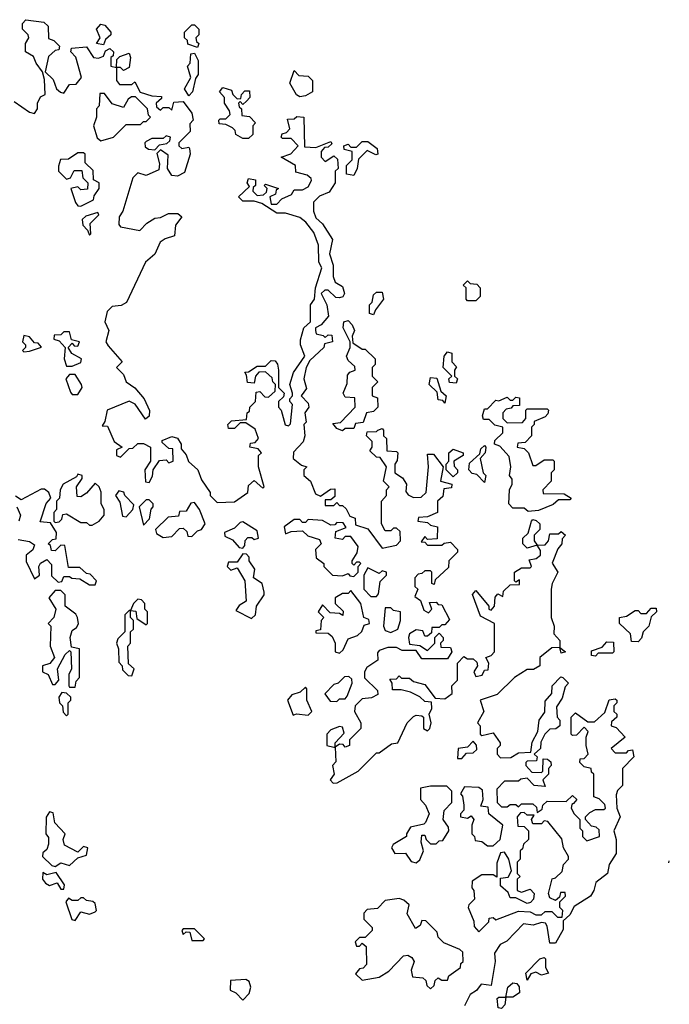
# Model space of a CAD drawing. Extents: x 1861455 to 2058065, y 200073 to 437907.
# Tile 454 of 574: x 2055780 to 2058065, y 339305 to 342768. Entities that reach past the tile are written whole.
import ezdxf

# ---------------------------------------------------------------- set-up
doc = ezdxf.new("R2010")
doc.units = 0

msp = doc.modelspace()

# ---------------------------------------------------------------- linework, layer by layer
at = {"layer": '0CON05XD'}
for points in [[(2055760.7, 342480.7), (2055815, 342442.5), (2055831.7, 342438.3), (2055842.5, 342455), (2055842.5, 342475), (2055853, 342497), (2055870, 342505), (2055867.5, 342557.5), (2055860, 342585), (2055837.5, 342615), (2055828.3, 342638.3), (2055800, 342655), (2055800, 342685), (2055812.5, 342705), (2055810, 342715), (2055790, 342735), (2055790, 342755), (2055801.7, 342768.3), (2055865, 342760), (2055880, 342745), (2055881.7, 342701.7), (2055900, 342695), (2055920, 342675), (2055917.5, 342662.5), (2055905, 342660), (2055881.7, 342638.3), (2055870, 342585), (2055898.3, 342558.3), (2055910, 342525), (2055923, 342513), (2055935, 342510), (2055955, 342540), (2055978.3, 342541.7), (2055997.5, 342565), (2055977, 342637), (2055960, 342655), (2055961.7, 342668.3), (2056015, 342672.5), (2056040, 342635), (2056057, 342633), (2056075, 342640), (2056081.7, 342658.3), (2056097, 342667), (2056110, 342655), (2056108.3, 342641.7), (2056100, 342635), (2056100, 342605), (2056120, 342600), (2056121.7, 342628.3), (2056131.7, 342638.3), (2056165, 342650), (2056170, 342635), (2056165, 342600), (2056145, 342590), (2056135, 342600), (2056120, 342600), (2056120, 342555), (2056130.7, 342540.7), (2056175, 342540), (2056185, 342550), (2056203.3, 342513.3), (2056245, 342500), (2056278.3, 342498.3), (2056278.3, 342491.7), (2056260, 342475), (2056261.7, 342461.7), (2056275, 342450), (2056285, 342460), (2056305, 342460), (2056315, 342450), (2056321.7, 342478.3), (2056355, 342480), (2056385, 342440), (2056390, 342415), (2056378.3, 342401.7), (2056380, 342375), (2056340, 342335), (2056340, 342325), (2056350, 342315), (2056375, 342320), (2056377.5, 342315), (2056380, 342295), (2056359.3, 342230.7), (2056335, 342217.5), (2056315, 342220), (2056300, 342245), (2056301.7, 342291.7), (2056275, 342310), (2056262.5, 342297.5), (2056271.7, 342261.7), (2056270, 342240), (2056225, 342220), (2056195, 342230), (2056178.3, 342211.7), (2056143.3, 342095), (2056130, 342075), (2056128.3, 342048.3), (2056135, 342040), (2056203, 342027), (2056227, 342053), (2056255, 342070), (2056275, 342072.5), (2056303.6, 342086.4), (2056336.4, 342086.4), (2056350, 342075), (2056328, 342045), (2056325, 342007.5), (2056292, 341998), (2056274, 341986), (2056255, 341943.3), (2056222.5, 341915), (2056156.1, 341773.9), (2056136.4, 341763.6), (2056105, 341760), (2056088, 341742), (2056080, 341705), (2056093.3, 341675), (2056083.3, 341635), (2056091.7, 341621.7), (2056140, 341565), (2056120, 341545), (2056145, 341520), (2056154, 341494), (2056185, 341473.8), (2056218, 341435), (2056236.1, 341393.9), (2056235.8, 341374.2), (2056223, 341363), (2056185.9, 341415.9), (2056165, 341426.2), (2056087.5, 341395), (2056080, 341355), (2056070, 341340), (2056088.3, 341338.3), (2056112.5, 341285), (2056140, 341265), (2056120, 341255), (2056120, 341235), (2056135, 341230), (2056165, 341260), (2056178.3, 341261.7), (2056195, 341277.5), (2056215, 341277.5), (2056240, 341265), (2056240, 341215), (2056220, 341185), (2056223, 341143), (2056235, 341140), (2056247, 341163), (2056250, 341185), (2056271.7, 341218.3), (2056295, 341220), (2056305, 341210), (2056320, 341215), (2056318.3, 341258.3), (2056305, 341260), (2056281.7, 341281.7), (2056281.7, 341288.3), (2056315, 341302.5), (2056335, 341296.7), (2056347.5, 341275), (2056348.3, 341258.3), (2056365, 341237.5), (2056373.8, 341213.8), (2056406.2, 341185), (2056419.3, 341149.3), (2056450, 341105), (2056450, 341095), (2056475, 341070), (2056535, 341072.5), (2056582.5, 341105), (2056585, 341130), (2056605, 341147.5), (2056635, 341120), (2056640, 341125), (2056620, 341195), (2056620, 341235), (2056630, 341245), (2056618.3, 341258.3), (2056590, 341265), (2056591.7, 341278.3), (2056608.3, 341281.7), (2056620, 341295), (2056608.3, 341328.3), (2056575, 341350), (2056555, 341350), (2056535, 341330), (2056515, 341330), (2056512.5, 341345), (2056525, 341357.5), (2056578.3, 341361.7), (2056580, 341385), (2056588.3, 341391.7), (2056590, 341405), (2056610, 341425), (2056611.7, 341458.3), (2056625, 341460), (2056641.7, 341441.7), (2056655, 341440), (2056678.3, 341461.7), (2056680, 341485), (2056670, 341495), (2056668.3, 341508.3), (2056645, 341530), (2056621.7, 341528.3), (2056610, 341515), (2056605, 341490), (2056581.7, 341491.7), (2056578.3, 341518.3), (2056571.7, 341528.3), (2056585, 341530), (2056615, 341550), (2056645, 341550), (2056665, 341570), (2056678.3, 341568.3), (2056687, 341557), (2056690, 341535), (2056690, 341475), (2056710, 341455), (2056708.3, 341441.7), (2056690, 341425), (2056690, 341405), (2056700, 341395), (2056713.3, 341343.3), (2056725, 341340), (2056733, 341347), (2056740, 341415), (2056730, 341425), (2056730, 341435), (2056740, 341445), (2056740, 341455), (2056730, 341485), (2056743, 341527), (2056782.5, 341585), (2056767.5, 341625), (2056768.3, 341641.7), (2056780, 341685), (2056802.5, 341705), (2056802.5, 341765), (2056817.5, 341785), (2056820, 341825), (2056842.5, 341895), (2056832.5, 341915), (2056831.2, 341975), (2056815, 342020), (2056786.4, 342056.4), (2056765, 342072.5), (2056715, 342087.5), (2056685, 342087.5), (2056631.7, 342121.7), (2056605, 342130), (2056565, 342130), (2056550, 342145), (2056588.3, 342181.7), (2056580, 342195), (2056585, 342210), (2056610, 342205), (2056610, 342185), (2056601.7, 342178.3), (2056600, 342165), (2056615, 342150), (2056637.5, 342152.5), (2056648.3, 342161.7), (2056650, 342175), (2056640, 342185), (2056645, 342190), (2056690, 342175), (2056681.7, 342168.3), (2056680, 342155), (2056660, 342145), (2056665, 342120), (2056685, 342120), (2056701.7, 342138.3), (2056736.4, 342153.6), (2056745, 342170), (2056775, 342170), (2056795, 342180), (2056807, 342203), (2056805, 342210), (2056791.7, 342221.7), (2056751.7, 342231.7), (2056750, 342255), (2056700, 342285), (2056733.6, 342296.4), (2056760, 342325), (2056735, 342350), (2056705, 342350), (2056700, 342355), (2056703.6, 342366.4), (2056718.3, 342371.7), (2056730, 342385), (2056721.7, 342418.3), (2056745, 342420), (2056755, 342427.5), (2056780, 342425), (2056781.7, 342321.7), (2056821.7, 342318.3), (2056875, 342340), (2056878.3, 342331.7), (2056865, 342320)], [(2056075, 342680), (2056050, 342685), (2056062.5, 342705), (2056050, 342735), (2056065, 342752.5), (2056079.3, 342749.3), (2056100, 342725), (2056100, 342715), (2056081.7, 342698.3), (2056075, 342680)], [(2056405, 342670), (2056371.7, 342681.7), (2056370, 342695), (2056360, 342705), (2056360, 342725), (2056385, 342750), (2056395, 342750), (2056410, 342735), (2056410, 342715), (2056400, 342705), (2056401.7, 342691.7), (2056410, 342685), (2056405, 342670)], [(2056375, 342500), (2056360, 342525), (2056382.5, 342565), (2056370, 342605), (2056380, 342615), (2056381.7, 342648.3), (2056395, 342650), (2056407.5, 342625), (2056407.5, 342575), (2056398.3, 342561.7), (2056387.5, 342515), (2056375, 342500)], [(2056765, 342497.5), (2056753.6, 342503.6), (2056730, 342545), (2056745, 342590), (2056761.7, 342571.7), (2056795, 342570), (2056810, 342555), (2056810, 342515), (2056785, 342500), (2056765, 342497.5)], [(2056585, 342350), (2056565, 342350), (2056540, 342365), (2056538.3, 342378.3), (2056528.3, 342388.3), (2056505, 342400), (2056481.7, 342401.7), (2056480, 342415), (2056485, 342420), (2056505, 342420), (2056520, 342435), (2056518.3, 342448.3), (2056500, 342475), (2056500, 342495), (2056482.5, 342515), (2056495, 342530), (2056525, 342520), (2056530, 342505), (2056545, 342490), (2056558.3, 342491.7), (2056560, 342505), (2056571.7, 342518.3), (2056588.3, 342518.3), (2056590, 342495), (2056578.3, 342481.7), (2056565, 342470), (2056555, 342480), (2056550, 342475), (2056551.7, 342461.7), (2056560, 342455), (2056561.7, 342431.7), (2056588.3, 342428.3), (2056610, 342405), (2056600, 342395), (2056600, 342365), (2056585, 342350)], [(2056065, 342342.5), (2056110, 342355), (2056155, 342400), (2056205, 342400), (2056215, 342410), (2056225, 342410), (2056240, 342425), (2056232.5, 342432.5), (2056230, 342455), (2056187, 342497), (2056173, 342497), (2056161.7, 342488.3), (2056145, 342460), (2056105, 342472.5), (2056078.3, 342508.3), (2056061.7, 342508.3), (2056060, 342465), (2056050, 342455), (2056050, 342425), (2056040, 342395), (2056053, 342353), (2056065, 342342.5)], [(2056255, 342310), (2056271.7, 342328.3), (2056297, 342333), (2056308.3, 342341.7), (2056310, 342355), (2056295, 342360), (2056285, 342350), (2056245, 342350), (2056225, 342340), (2056220, 342335), (2056221.7, 342321.7), (2056233, 342313), (2056255, 342310)], [(2056865, 342320), (2056851.7, 342318.3), (2056840, 342305), (2056840, 342285), (2056855, 342270), (2056885, 342290), (2056898.3, 342278.3), (2056900, 342245), (2056890, 342235), (2056890, 342195), (2056868.3, 342161.7), (2056835, 342147.5), (2056813.8, 342126.2), (2056813.3, 342095), (2056821.2, 342071.2), (2056845, 342050), (2056880, 341995), (2056870, 341945), (2056882.5, 341905), (2056882.5, 341865), (2056890, 341845), (2056915, 341830), (2056922.5, 341805), (2056916.4, 341793.6), (2056905, 341790), (2056891.7, 341791.7), (2056865, 341817.5), (2056853, 341817), (2056840, 341805), (2056860, 341765), (2056866.7, 341725), (2056840, 341695), (2056820, 341685), (2056820, 341675), (2056823.3, 341663.3), (2056847.5, 341657.5), (2056855, 341650), (2056865, 341660), (2056878.3, 341658.3), (2056880, 341635), (2056851.7, 341628.3), (2056850, 341615), (2056800.7, 341569.3), (2056787.5, 341545), (2056780, 341505), (2056789.3, 341470.7), (2056770, 341445), (2056795, 341420), (2056797.5, 341405), (2056782.5, 341385), (2056787.5, 341352.5), (2056780, 341345), (2056782.5, 341305), (2056777, 341283), (2056743, 341247), (2056742.5, 341225), (2056771.7, 341201.7), (2056790, 341195), (2056780, 341185), (2056780, 341165), (2056802.5, 341145), (2056820, 341100), (2056837.5, 341092.5), (2056873, 341117), (2056888.3, 341118.3), (2056888.3, 341091.7), (2056875, 341080), (2056855, 341080), (2056855, 341060), (2056885, 341060), (2056895, 341070), (2056905, 341060), (2056915, 341060), (2056928.3, 341048.3), (2056941.7, 341021.7), (2056960, 341015), (2056961.7, 340991.7), (2057005, 340977.5), (2057055, 340910), (2057105, 340920), (2057120, 340935), (2057118.3, 340968.3), (2057105, 340980), (2057095, 340980), (2057085, 340970), (2057065, 340970), (2057052.5, 340995), (2057052.5, 341075), (2057070, 341095), (2057070, 341115), (2057080, 341125), (2057060, 341145), (2057070, 341195), (2057048.3, 341228.3), (2057035, 341230), (2057011.7, 341251.7), (2057020, 341265), (2057020, 341285), (2057000, 341305), (2057001.7, 341318.3), (2057035, 341320), (2057040, 341325), (2057055, 341330), (2057060, 341325), (2057060, 341305), (2057070, 341295), (2057071.7, 341251.7), (2057105, 341250), (2057110, 341245), (2057108.3, 341218.3), (2057100, 341205), (2057100, 341175), (2057126.4, 341156.4), (2057140, 341135), (2057138.3, 341108.3), (2057147, 341097), (2057165, 341087.5), (2057191.7, 341088.3), (2057210, 341105), (2057217.5, 341195), (2057215, 341240), (2057235, 341240), (2057270, 341195), (2057260, 341145), (2057300, 341135), (2057298.3, 341121.7), (2057271.7, 341118.3), (2057268.3, 341091.7), (2057250, 341075), (2057250, 341035), (2057215, 341020), (2057183, 341017), (2057180, 341005), (2057215, 341000), (2057225, 340990), (2057250, 340985), (2057248.3, 340941.7), (2057215, 340940), (2057205, 340950), (2057191.7, 340931.7), (2057205, 340930), (2057215, 340920), (2057265, 340920), (2057272.5, 340927.5), (2057295, 340930), (2057320, 340905), (2057320, 340895), (2057290, 340865), (2057288.3, 340841.7), (2057241.7, 340798.3), (2057238.3, 340781.7), (2057230, 340785), (2057230, 340825), (2057225, 340830), (2057205, 340830), (2057195, 340820), (2057181.7, 340818.3), (2057170, 340805), (2057170, 340775), (2057180, 340765), (2057170, 340740), (2057190, 340725), (2057201.7, 340691.7), (2057218.3, 340681.7), (2057230, 340695), (2057221.7, 340718.3), (2057245, 340720), (2057251.7, 340711.7), (2057265, 340710), (2057291.7, 340658.3), (2057275, 340640), (2057265, 340640), (2057255, 340630), (2057230, 340630), (2057228.3, 340611.7), (2057215, 340600), (2057205, 340600), (2057198.3, 340618.3), (2057175, 340622.5), (2057151.7, 340608.3), (2057147.5, 340595), (2057151.7, 340571.7), (2057187, 340567), (2057215, 340550), (2057240, 340575), (2057240, 340595), (2057255, 340610), (2057270, 340595), (2057270, 340585), (2057260, 340575), (2057261.7, 340561.7), (2057295, 340560), (2057300, 340545), (2057285, 340520), (2057195, 340520), (2057175, 340550), (2057125, 340550), (2057105, 340560), (2057075, 340560), (2057045, 340550), (2057038.3, 340541.7), (2057040, 340515), (2057000.7, 340489.3), (2056992.5, 340475), (2056993, 340453), (2057038.3, 340408.3), (2057040, 340395), (2057017, 340383), (2056985, 340380), (2056960, 340355), (2056957.5, 340335), (2056980, 340295), (2056980, 340275), (2056940, 340235), (2056940, 340215), (2056925, 340210), (2056918.3, 340218.3), (2056905, 340220), (2056890, 340210), (2056891.7, 340158.3), (2056880, 340145), (2056886.7, 340115), (2056872.5, 340095), (2056883, 340083), (2056896.4, 340083.6), (2056970, 340125), (2057035, 340190), (2057045, 340190), (2057088.3, 340221.7), (2057110, 340225), (2057142.5, 340295), (2057165, 340317.5), (2057175, 340322.5), (2057195, 340320), (2057200, 340315), (2057200, 340275), (2057215, 340267.5), (2057222.5, 340275), (2057227.5, 340295), (2057220, 340325), (2057230, 340345), (2057228.3, 340368.3), (2057205, 340370), (2057187, 340387), (2057155, 340402.5), (2057121.7, 340411.7), (2057091.7, 340411.7), (2057090, 340435), (2057081.7, 340448.3), (2057105, 340450), (2057115, 340460), (2057122.5, 340452.5), (2057151.7, 340451.7), (2057165, 340440), (2057205, 340430), (2057241.7, 340381.7), (2057275, 340380), (2057301.7, 340398.3), (2057300, 340425), (2057320, 340445), (2057320, 340505), (2057341.7, 340528.3), (2057355, 340520), (2057375, 340520), (2057388.3, 340508.3), (2057390, 340495), (2057377.5, 340475), (2057385, 340457.5), (2057407, 340463), (2057415, 340480), (2057428.3, 340481.7), (2057430, 340505), (2057420, 340525), (2057438.3, 340531.7), (2057450, 340545), (2057450, 340645), (2057400.7, 340670.7), (2057373, 340747), (2057385, 340760), (2057430, 340705), (2057430, 340695), (2057438.3, 340691.7), (2057450, 340705), (2057453, 340737), (2057461.7, 340748.3), (2057480, 340740), (2057481.7, 340758.3), (2057505, 340780), (2057538.3, 340781.7), (2057538.3, 340798.3), (2057525, 340790), (2057520, 340795), (2057520, 340825), (2057545, 340840), (2057575, 340840), (2057580, 340845), (2057571.7, 340868.3), (2057597, 340873), (2057612.5, 340885), (2057611.7, 340901.7), (2057600, 340920), (2057565, 340910), (2057550, 340925), (2057550, 340945), (2057568.3, 340961.7), (2057580, 341005), (2057585, 341010), (2057597, 341007), (2057610, 340995), (2057610, 340975), (2057590, 340955), (2057590, 340935), (2057600, 340920), (2057628.3, 340921.7), (2057640, 340935), (2057645, 340960), (2057675, 340960), (2057685, 340967.5), (2057700, 340955), (2057688.3, 340941.7), (2057687.5, 340925), (2057673, 340907), (2057653, 340857), (2057672.5, 340825), (2057652.5, 340785), (2057650, 340765), (2057650, 340665), (2057660, 340635), (2057658.3, 340608.3), (2057680, 340585), (2057680, 340560), (2057700, 340545), (2057685, 340540), (2057680, 340560), (2057651.7, 340558.3), (2057610, 340525), (2057610, 340495), (2057587, 340483), (2057565, 340482.5), (2057520, 340455), (2057460, 340395), (2057400, 340375), (2057412.5, 340335), (2057390, 340295), (2057400, 340285), (2057400, 340255), (2057405, 340250), (2057445, 340260), (2057470, 340225), (2057470, 340215), (2057460, 340205), (2057460, 340185), (2057471.7, 340171.7), (2057507, 340173), (2057535, 340190), (2057578.3, 340191.7), (2057583, 340227), (2057602.5, 340265), (2057607.5, 340305), (2057627, 340333), (2057628.3, 340371.7), (2057651.7, 340398.3), (2057652.5, 340425), (2057683.6, 340456.4), (2057690, 340455), (2057710, 340435), (2057698.3, 340421.7), (2057688.3, 340381.7), (2057668.3, 340351.7), (2057670, 340315), (2057680, 340305), (2057680, 340285), (2057666.4, 340273.6), (2057645, 340272.5), (2057627.5, 340255), (2057613.3, 340226.7), (2057612.5, 340205), (2057590, 340185), (2057600, 340175), (2057598.3, 340161.7), (2057565, 340160), (2057560, 340155), (2057560, 340145), (2057581.7, 340121.7), (2057615, 340120), (2057620, 340125), (2057621.7, 340168.3), (2057637, 340167), (2057648.3, 340158.3), (2057650, 340145), (2057640, 340135), (2057640, 340115), (2057620, 340095), (2057628.3, 340071.7), (2057590, 340075), (2057565, 340100), (2057542.5, 340097.5), (2057535, 340090), (2057485, 340090), (2057458.3, 340061.7), (2057460, 340015), (2057475, 340000), (2057495, 340000), (2057505, 340007.5), (2057525, 340007.5), (2057535, 340000), (2057545, 340010), (2057585, 340010), (2057598.3, 339998.3), (2057600, 339980), (2057618.3, 339991.7), (2057620, 340005), (2057635, 340020), (2057701.7, 340018.3), (2057725, 340040), (2057740, 340025), (2057728.3, 340011.7)], [(2056955, 342220), (2056930, 342225), (2056930, 342255), (2056950, 342275), (2056950, 342305), (2056921.7, 342311.7), (2056920, 342325), (2056935, 342330), (2056945, 342320), (2056965, 342320), (2056985, 342340), (2057005, 342340), (2057037.5, 342315), (2057040, 342295), (2057033, 342293), (2057001.7, 342308.3), (2056971.7, 342278.3), (2056966.7, 342245), (2056955, 342220)], [(2055995, 342112.5), (2056040, 342135), (2056041.7, 342148.3), (2056060, 342175), (2056060, 342195), (2056040, 342205), (2056038.3, 342238.3), (2056010, 342265), (2056010, 342295), (2056005, 342300), (2055985, 342300), (2055951.7, 342278.3), (2055923.3, 342276.7), (2055916.4, 342253.6), (2055916.7, 342235), (2055945, 342207.5), (2055958.3, 342211.7), (2055971.7, 342238.3), (2055998.3, 342238.3), (2056001.7, 342211.7), (2056020, 342195), (2056018.3, 342171.7), (2055995, 342170), (2055985, 342180), (2055960, 342175), (2055976.7, 342125), (2055984, 342114), (2055995, 342112.5)], [(2056025, 342010), (2056030, 342015), (2056028.3, 342051.7), (2056058.3, 342081.7), (2056055, 342090), (2056013, 342077), (2056000, 342065), (2056002.5, 342045), (2056018.3, 342028.3), (2056025, 342010)], [(2057385, 341780), (2057355, 341780), (2057350, 341785), (2057350, 341825), (2057340, 341835), (2057355, 341850), (2057365, 341840), (2057388.3, 341838.3), (2057400, 341825), (2057400, 341795), (2057385, 341780)], [(2057025, 341730), (2057010, 341735), (2057010, 341765), (2057020, 341775), (2057025, 341800), (2057035, 341810), (2057055, 341810), (2057060, 341785), (2057031.7, 341748.3), (2057025, 341730)], [(2056915, 341322.5), (2056895, 341330), (2056881.7, 341348.3), (2056908.3, 341351.7), (2056960, 341405), (2056958.3, 341438.3), (2056925, 341440), (2056917.5, 341455), (2056931.7, 341488.3), (2056932.5, 341517.5), (2056941.7, 341528.3), (2056960, 341535), (2056958.3, 341548.3), (2056935, 341570), (2056930, 341585), (2056942.5, 341615), (2056942.5, 341635), (2056917.5, 341685), (2056920, 341705), (2056935, 341710), (2056950, 341695), (2056957.5, 341675), (2056950, 341655), (2056951.7, 341631.7), (2056985, 341610), (2056995, 341610), (2057030, 341575), (2057030, 341555), (2057020, 341545), (2057020, 341515), (2057040, 341495), (2057020, 341475), (2057020, 341445), (2057038.3, 341438.3), (2057040, 341405), (2057025, 341390), (2057000, 341385), (2056988.3, 341351.7), (2056961.7, 341348.3), (2056955, 341330), (2056925, 341330), (2056915, 341322.5)], [(2055965, 341550), (2055995, 341562.5), (2055997.5, 341575), (2055963.6, 341593.6), (2055950, 341615), (2055965, 341630), (2055971.7, 341621.7), (2055985, 341620), (2055990, 341635), (2055961.7, 341641.7), (2055955, 341670), (2055935, 341670), (2055925, 341660), (2055901.7, 341658.3), (2055900, 341645), (2055918.3, 341638.3), (2055940, 341615), (2055936.7, 341575), (2055945, 341550), (2055965, 341550)], [(2055795, 341600), (2055815, 341602.5), (2055856.4, 341616.4), (2055845, 341630), (2055831.7, 341631.7), (2055815, 341652.5), (2055795, 341657.5), (2055790, 341635), (2055800, 341625), (2055800, 341615), (2055790, 341605), (2055795, 341600)], [(2057315, 341490), (2057291.7, 341491.7), (2057290, 341505), (2057300, 341515), (2057270, 341545), (2057272.5, 341585), (2057285, 341600), (2057300, 341595), (2057300, 341565), (2057317, 341547), (2057310, 341535), (2057310, 341515), (2057320, 341505), (2057315, 341490)], [(2055985, 341450), (2056000, 341475), (2055997.5, 341485), (2055975, 341520), (2055955, 341520), (2055942.5, 341505), (2055958.3, 341458.3), (2055965, 341450), (2055985, 341450)], [(2057275, 341420), (2057268.3, 341428.3), (2057251.7, 341431.7), (2057248.3, 341458.3), (2057220, 341485), (2057225, 341510), (2057247, 341507), (2057261.7, 341461.7), (2057280, 341445), (2057275, 341420)], [(2057568.3, 341038.3), (2057555, 341050), (2057515, 341050), (2057500, 341065), (2057502.5, 341115), (2057512.5, 341135), (2057511.7, 341151.7), (2057502.5, 341165), (2057507.5, 341195), (2057501.7, 341231.7), (2057468.3, 341268.3), (2057450, 341275), (2057451.7, 341288.3), (2057480, 341315), (2057480, 341335), (2057451.7, 341341.7), (2057431.7, 341361.7), (2057411.7, 341361.7), (2057407.5, 341375), (2057415, 341400), (2057425, 341400), (2057455, 341430), (2057465, 341427.5), (2057495, 341440), (2057505, 341430), (2057515, 341430), (2057525, 341440), (2057538.3, 341438.3), (2057538.3, 341411.7), (2057515, 341410), (2057508.3, 341401.7), (2057491.7, 341398.3), (2057480, 341385), (2057480, 341365), (2057495, 341350), (2057548.3, 341351.7), (2057560, 341365), (2057560, 341395), (2057565, 341400), (2057635, 341400), (2057640, 341395), (2057638.3, 341381.7), (2057628.3, 341371.7), (2057590, 341355), (2057590, 341345), (2057580, 341335), (2057580, 341305), (2057558.3, 341281.7), (2057531.7, 341278.3), (2057530, 341265), (2057555, 341260), (2057570, 341245), (2057585, 341200), (2057595, 341200), (2057625, 341220), (2057655, 341220), (2057660, 341215), (2057660, 341185), (2057650, 341175), (2057650, 341145), (2057620, 341115), (2057621.7, 341101.7), (2057695, 341100), (2057720, 341085), (2057715, 341080), (2057675, 341080), (2057657, 341063), (2057605, 341042.5), (2057568.3, 341038.3)], [(2057305, 341160), (2057280, 341185), (2057280, 341205), (2057290, 341215), (2057290, 341245), (2057305, 341257.5), (2057340, 341245), (2057340, 341235), (2057307.5, 341215), (2057308.3, 341198.3), (2057320, 341185), (2057320, 341175), (2057305, 341160)], [(2057415, 341140), (2057388.3, 341168.3), (2057371.7, 341171.7), (2057360, 341185), (2057361.7, 341208.3), (2057398.3, 341241.7), (2057401.7, 341258.3), (2057415, 341270), (2057420, 341265), (2057417.5, 341245), (2057400, 341225), (2057410, 341175), (2057420, 341165), (2057415, 341140)], [(2056035, 340990), (2056060, 341005), (2056077.5, 341025), (2056077.5, 341045), (2056066.7, 341065), (2056067, 341107), (2056060, 341125), (2056045, 341137.5), (2056015, 341102.5), (2055995, 341090), (2055981.7, 341091.7), (2055980, 341125), (2056000, 341155), (2056000, 341165), (2055985, 341170), (2055980, 341160), (2055932.5, 341135), (2055922.5, 341115), (2055920, 341085), (2055910, 341075), (2055910, 341045), (2055900, 341035), (2055900, 341005), (2055905, 341000), (2055918.3, 341001.7), (2055928.3, 341011.7), (2055931.7, 341028.3), (2055945, 341030), (2055995, 341000), (2056015, 341000), (2056025, 340990), (2056035, 340990)], [(2056045, 340780), (2056050, 340795), (2056028.3, 340818.3), (2056015, 340820), (2055991.7, 340841.7), (2055951.7, 340841.7), (2055938.3, 340918.3), (2055925, 340920), (2055905, 340900), (2055891.7, 340901.7), (2055888.3, 340918.3), (2055880, 340925), (2055895, 340940), (2055908.3, 340941.7), (2055910, 340965), (2055888.3, 340998.3), (2055852.5, 341002.5), (2055873, 341067), (2055890, 341085), (2055882.5, 341105), (2055867, 341117), (2055855, 341117.5), (2055785, 341080), (2055765, 341092.5)], [(2056155, 341020), (2056177.5, 341045), (2056181.7, 341061.7), (2056150, 341095), (2056146.4, 341106.4), (2056128.3, 341111.7), (2056117.5, 341095), (2056131.7, 341071.7), (2056141.7, 341021.7), (2056155, 341020)], [(2056215, 340990), (2056237, 341013), (2056243, 341047), (2056250, 341055), (2056250, 341065), (2056235, 341080), (2056225, 341080), (2056200, 341055), (2056215, 340990)], [(2056285, 340947.5), (2056315, 340950), (2056341.7, 340978.3), (2056355, 340980), (2056368.3, 340968.3), (2056371.7, 340951.7), (2056385, 340950), (2056405, 340970), (2056420, 340975), (2056432.5, 340995), (2056412.5, 341045), (2056395, 341070), (2056381.7, 341068.3), (2056365, 341040), (2056341.7, 341038.3), (2056338.3, 341021.7), (2056301.7, 341018.3), (2056257.5, 340975), (2056260.7, 340960.7), (2056285, 340947.5)], [(2055770, 341055), (2055782.5, 341025), (2055777.5, 341005)], [(2056565, 340910), (2056571.7, 340918.3), (2056573, 340937), (2056583, 340947), (2056597, 340947), (2056605, 340940), (2056620, 340945), (2056615, 340970), (2056565, 341002.5), (2056555, 341000), (2056535, 340980), (2056500, 340965), (2056501.7, 340951.7), (2056528.8, 340938.8), (2056551.7, 340911.7), (2056565, 340910)], [(2056955, 340810), (2056970, 340825), (2056970, 340845), (2056980, 340855), (2056975, 340860), (2056965, 340860), (2056955, 340850), (2056950, 340855), (2056950, 340865), (2056967, 340893), (2056970, 340915), (2056945, 340950), (2056925, 340950), (2056915, 340940), (2056890, 340945), (2056891.7, 340968.3), (2056928.3, 340981.7), (2056918.3, 340998.3), (2056895, 341000), (2056888.3, 340991.7), (2056875, 340990), (2056845, 341006.7), (2056795, 341010), (2056785, 341000), (2056775, 341000), (2056765, 341010), (2056745, 341010), (2056710, 340985), (2056715, 340960), (2056735, 340967.5), (2056775, 340970), (2056793, 340953), (2056835, 340940), (2056840, 340925), (2056820, 340905), (2056822.5, 340875), (2056850, 340855), (2056850, 340845), (2056880, 340815), (2056915, 340812.5), (2056935, 340820), (2056941.7, 340811.7), (2056955, 340810)], [(2055775, 340940), (2055815, 340932.5), (2055831.7, 340921.7), (2055826.4, 340903.6), (2055802.5, 340885), (2055803, 340863), (2055831.7, 340801.7), (2055850, 340815), (2055847.5, 340845), (2055853, 340857), (2055875, 340870), (2055891.7, 340851.7), (2055891.7, 340811.7), (2055915, 340790), (2055928.3, 340791.7), (2055935, 340810), (2055955, 340810), (2055963.6, 340803.6), (2055991.7, 340801.7), (2056025, 340780), (2056045, 340780)], [(2056595, 340662.5), (2056610, 340675), (2056612.5, 340705), (2056640, 340745), (2056640, 340755), (2056632.5, 340785), (2056602.5, 340805), (2056607.5, 340835), (2056587.5, 340865), (2056587.5, 340877.5), (2056578.3, 340888.3), (2056565, 340890), (2056545, 340860), (2056515, 340860), (2056510, 340845), (2056522.5, 340832.5), (2056545, 340840), (2056572.5, 340795), (2056577, 340723), (2056551.7, 340708.3), (2056540, 340690), (2056595, 340662.5)], [(2057035, 340740), (2057041.7, 340748.3), (2057048.3, 340791.7), (2057070, 340815), (2057070, 340825), (2057055, 340830), (2057045, 340820), (2057005, 340840), (2056990, 340815), (2056990, 340765), (2057015, 340740), (2057035, 340740)], [(2055975, 340420), (2055978.3, 340441.7), (2055990, 340455), (2055990, 340555), (2055961.7, 340561.7), (2055957.5, 340595), (2055965, 340620), (2055980, 340630), (2055986.7, 340643.3), (2055983.3, 340665), (2055977.7, 340677.7), (2055940, 340705), (2055940, 340745), (2055925, 340760), (2055905, 340760), (2055882.5, 340735), (2055907.5, 340695), (2055900, 340665), (2055880, 340645), (2055890, 340635), (2055887.5, 340565), (2055902.5, 340525), (2055886.2, 340503.8), (2055860, 340495), (2055860, 340475), (2055880, 340465), (2055895, 340430), (2055905, 340430), (2055917.5, 340445), (2055912.5, 340485), (2055940, 340535), (2055955, 340550), (2055960, 340545), (2055962.5, 340485), (2055952.5, 340465), (2055952.5, 340425), (2055955, 340420), (2055975, 340420)], [(2056905, 340540), (2056918.3, 340551.7), (2056935, 340590), (2056968.3, 340601.7), (2056983.6, 340616.4), (2056991.7, 340638.3), (2057010, 340645), (2057008.3, 340658.3), (2056990, 340665), (2056980, 340715), (2056945, 340760), (2056935, 340750), (2056915, 340750), (2056890, 340735), (2056890, 340715), (2056918.3, 340688.3), (2056917, 340673), (2056905, 340680), (2056871.7, 340681.7), (2056845, 340710), (2056830, 340685), (2056850, 340665), (2056840, 340655), (2056838.3, 340621.7), (2056821.7, 340618.3), (2056821.7, 340611.7), (2056865, 340610), (2056879.3, 340599.3), (2056890, 340575), (2056890, 340545), (2056905, 340540)], [(2056225, 340640), (2056230, 340645), (2056230, 340685), (2056220, 340695), (2056220, 340715), (2056208.3, 340728.3), (2056195, 340730), (2056180, 340715), (2056170, 340690), (2056188.3, 340688.3), (2056191.7, 340661.7), (2056225, 340640)], [(2056175, 340460), (2056182.5, 340485), (2056162.5, 340502.5), (2056160, 340565), (2056170, 340575), (2056170, 340615), (2056180, 340625), (2056180, 340655), (2056170, 340665), (2056170, 340690), (2056165, 340690), (2056150, 340675), (2056150, 340615), (2056125, 340590), (2056120, 340575), (2056127.5, 340555), (2056128.3, 340508.3), (2056140, 340495), (2056141.7, 340481.7), (2056161.7, 340461.7), (2056175, 340460)], [(2057085, 340612.5), (2057110, 340625), (2057120, 340655), (2057120, 340685), (2057095, 340690), (2057085, 340700), (2057065, 340700), (2057060, 340635), (2057065, 340620), (2057085, 340612.5)], [(2057955, 340580), (2057931.7, 340581.7), (2057928.3, 340608.3), (2057890, 340645), (2057890, 340665), (2057915, 340670), (2057945, 340690), (2057955, 340690), (2057965, 340680), (2057985, 340680), (2058001.7, 340698.3), (2058018.3, 340698.3), (2058020, 340685), (2058001.7, 340668.3), (2057992.5, 340635), (2057972.5, 340615), (2057967, 340593), (2057955, 340580)], [(2057805, 340530), (2057791.7, 340531.7), (2057791.7, 340548.3), (2057828.3, 340561.7), (2057845, 340580), (2057868.3, 340578.3), (2057870, 340545), (2057865, 340540), (2057815, 340540), (2057805, 340530)], [(2056895, 340370), (2056905, 340380), (2056925, 340380), (2056931.7, 340388.3), (2056950, 340435), (2056948.3, 340448.3), (2056937.5, 340457.5), (2056923, 340457), (2056900, 340435), (2056885, 340430), (2056853, 340397), (2056871.7, 340371.7), (2056895, 340370)], [(2056795, 340322.5), (2056807.5, 340335), (2056790, 340375), (2056790, 340415), (2056785, 340420), (2056767, 340403), (2056737, 340393), (2056722.5, 340375), (2056742.5, 340322.5), (2056753.3, 340326.7), (2056795, 340322.5)], [(2055945, 340320), (2055950, 340325), (2055950, 340365), (2055960, 340375), (2055960, 340385), (2055945, 340400), (2055928.3, 340401.7), (2055917.5, 340385), (2055920, 340365), (2055930, 340355), (2055933, 340333), (2055945, 340320)], [(2057728.3, 340011.7), (2057721.7, 340008.3), (2057720, 339995), (2057730, 339975), (2057750, 339955), (2057750, 339925), (2057760, 339915), (2057760, 339895), (2057775, 339880), (2057820, 339895), (2057818.3, 339918.3), (2057808.3, 339928.3), (2057791.7, 339931.7), (2057770, 339955), (2057770, 339965), (2057785, 339980), (2057805, 339990), (2057835, 339990), (2057840, 339995), (2057838.3, 340008.3), (2057818.3, 340028.3), (2057800, 340035), (2057800, 340115), (2057791.7, 340121.7), (2057790, 340135), (2057765, 340140), (2057750, 340155), (2057751.7, 340168.3), (2057765, 340170), (2057780, 340185), (2057772.5, 340215), (2057772.5, 340245), (2057780, 340265), (2057765, 340280), (2057738.3, 340251.7), (2057725, 340250), (2057720, 340255), (2057720, 340315), (2057735, 340330), (2057778.3, 340298.3), (2057801.7, 340298.3), (2057838.3, 340331.7), (2057853.6, 340376.4), (2057875, 340380), (2057880, 340375), (2057880, 340365), (2057870, 340355), (2057870, 340335), (2057880, 340325), (2057880, 340315), (2057861.7, 340298.3), (2057860, 340285), (2057878.3, 340278.3), (2057910, 340245), (2057860, 340205), (2057875, 340190), (2057915, 340190), (2057921.7, 340198.3), (2057935, 340200), (2057940, 340175), (2057900, 340135), (2057900, 340075), (2057883, 340057), (2057878.3, 340041.7), (2057880, 339995), (2057892.5, 339965), (2057870, 339915), (2057877.5, 339885), (2057877.5, 339835), (2057853, 339797), (2057847.5, 339765), (2057807, 339733), (2057800, 339705), (2057787.5, 339685), (2057730.7, 339649.3), (2057715, 339620), (2057691.7, 339598.3), (2057691.7, 339568.3), (2057665, 339520), (2057645, 339520), (2057635, 339580), (2057630, 339590), (2057615, 339592.5), (2057586.7, 339583.3), (2057551.7, 339588.3), (2057493, 339527), (2057470, 339515), (2057450, 339485), (2057452.5, 339455), (2057438.3, 339371.7), (2057403.6, 339376.4), (2057386.4, 339353.6), (2057365, 339340), (2057345, 339300)], [(2056890, 340210), (2056890, 340225), (2056921.7, 340258.3), (2056915, 340280), (2056905, 340282.5), (2056875, 340270), (2056860, 340255), (2056860, 340215), (2056885, 340210), (2056890, 340210)], [(2057335, 340170), (2057351.7, 340188.3), (2057375, 340190), (2057388.3, 340201.7), (2057387, 340217), (2057375, 340230), (2057355, 340210), (2057322.5, 340205), (2057320, 340170), (2057335, 340170)], [(2057175, 339802.5), (2057187, 339813), (2057200, 339845), (2057192.5, 339875), (2057195, 339900), (2057205, 339900), (2057210, 339885), (2057225, 339870), (2057245, 339870), (2057255, 339880), (2057268.3, 339881.7), (2057290, 339915), (2057288.3, 339928.3), (2057270, 339955), (2057273, 339987), (2057300, 340015), (2057300, 340055), (2057282.5, 340072.5), (2057225, 340072.5), (2057190, 340065), (2057190, 340025), (2057207.5, 340005), (2057220, 339975), (2057207.5, 339945), (2057201.7, 339938.3), (2057155, 339927.5), (2057140, 339905), (2057140, 339895), (2057093.3, 339866.7), (2057087.5, 339855), (2057100, 339835), (2057137, 339837), (2057157, 339807), (2057175, 339802.5)], [(2057445, 339862.5), (2057470, 339885), (2057480, 339935), (2057430, 339975), (2057428.3, 339998.3), (2057401.7, 340001.7), (2057410, 340025), (2057408.3, 340058.3), (2057395, 340067.5), (2057345, 340070), (2057330, 340045), (2057337, 340037), (2057342.5, 340005), (2057341.7, 339988.3), (2057330, 339975), (2057330, 339965), (2057355, 339960), (2057368.3, 339968.3), (2057377.5, 339955), (2057370, 339935), (2057370, 339905), (2057380, 339895), (2057381.7, 339881.7), (2057405, 339877.5), (2057425, 339862.5), (2057445, 339862.5)], [(2055905, 339790), (2055925, 339802.5), (2055955, 339793.3), (2055985, 339820), (2056015, 339830), (2056020, 339855), (2056005, 339860), (2055985, 339840), (2055937.5, 339865), (2055932.5, 339885), (2055940, 339905), (2055903.9, 339943.9), (2055898.3, 339978.3), (2055885, 339982.5), (2055873.6, 339963.6), (2055872.5, 339905), (2055881.7, 339891.7), (2055881.7, 339868.3), (2055875, 339850), (2055861.7, 339838.3), (2055860, 339825), (2055893, 339793), (2055905, 339790)], [(2057395, 339560), (2057430, 339595), (2057431.7, 339608.3), (2057445, 339610), (2057455, 339602.5), (2057535, 339632.5), (2057575, 339630), (2057595, 339620), (2057615, 339620), (2057628.3, 339631.7), (2057651.7, 339631.7), (2057671.7, 339611.7), (2057688.3, 339611.7), (2057690, 339635), (2057680, 339645), (2057680, 339665), (2057700, 339685), (2057698.3, 339698.3), (2057681.7, 339698.3), (2057678.3, 339681.7), (2057665, 339670), (2057645, 339680), (2057640, 339695), (2057653.3, 339746.7), (2057665, 339750), (2057688.3, 339771.7), (2057693, 339797), (2057710, 339815), (2057710, 339825), (2057692.5, 339855), (2057687, 339887), (2057638.3, 339948.3), (2057625, 339950), (2057615, 339940), (2057585, 339940), (2057580, 339955), (2057590, 339970), (2057565, 339970), (2057555, 339980), (2057541.7, 339978.3), (2057530, 339965), (2057531.7, 339931.7), (2057555, 339930), (2057570, 339915), (2057570, 339885), (2057551.7, 339868.3), (2057548.3, 339851.7), (2057540, 339845), (2057540, 339815), (2057530, 339805), (2057530, 339765), (2057540, 339755), (2057530, 339745), (2057530, 339705), (2057545, 339700), (2057575, 339710), (2057590, 339695), (2057587.5, 339675), (2057576.4, 339663.6), (2057565, 339660), (2057525, 339680), (2057505, 339680), (2057498.3, 339698.3), (2057471.7, 339721.7), (2057471.7, 339748.3), (2057498.3, 339751.7), (2057510, 339775), (2057500, 339815), (2057485, 339840), (2057471.7, 339838.3), (2057458.3, 339801.7), (2057458.3, 339751.7), (2057445, 339760), (2057405, 339760), (2057371.7, 339738.3), (2057370, 339715), (2057377.5, 339705), (2057380, 339675), (2057360, 339655), (2057357.5, 339645), (2057377, 339597), (2057378.3, 339578.3), (2057395, 339560)], [(2058063.3, 339802.9), (2058065, 339810)], [(2055935, 339710), (2055937.5, 339725), (2055908.3, 339768.3), (2055875, 339760), (2055861.7, 339768.3), (2055860, 339745), (2055870.7, 339730.7), (2055885, 339722.5), (2055911.7, 339731.7), (2055925, 339710), (2055935, 339710)], [(2055975, 339600), (2055995, 339630), (2056025, 339622.5), (2056045, 339630), (2056050, 339635), (2056045, 339660), (2056037, 339667), (2056015, 339670), (2056005, 339680), (2055995, 339680), (2055985, 339670), (2055965, 339670), (2055951.7, 339678.3), (2055942.5, 339665), (2055963, 339603), (2055975, 339600)], [(2057225, 339360), (2057238.3, 339371.7), (2057241.7, 339388.3), (2057251.7, 339398.3), (2057265, 339390), (2057285, 339390), (2057290, 339405), (2057330, 339435), (2057331.7, 339448.3), (2057340, 339455), (2057338.3, 339488.3), (2057328.3, 339498.3), (2057271.7, 339521.7), (2057251.7, 339541.7), (2057248.3, 339558.3), (2057208.3, 339598.3), (2057195, 339600), (2057188.3, 339581.7), (2057171.7, 339571.7), (2057143, 339623), (2057150, 339655), (2057131.7, 339671.7), (2057115, 339677.5), (2057065, 339670), (2057038.3, 339641.7), (2057001.7, 339638.3), (2056990, 339625), (2056990, 339605), (2057020, 339575), (2057020, 339565), (2056995, 339540), (2056975, 339540), (2056960, 339525), (2056965, 339510), (2056975, 339510), (2056985, 339520), (2056998.3, 339508.3), (2057000, 339445), (2056988.3, 339431.7), (2056975, 339430), (2056961.7, 339411.7), (2056985, 339390), (2057045, 339400), (2057078.3, 339421.7), (2057130, 339475), (2057145, 339477.5), (2057159.3, 339469.3), (2057167.5, 339455), (2057157.5, 339425), (2057161.7, 339401.7), (2057198.3, 339398.3), (2057208.3, 339388.3), (2057211.7, 339371.7), (2057225, 339360)], [(2056425, 339530), (2056430, 339535), (2056395, 339570), (2056355, 339570), (2056350, 339565), (2056355, 339550), (2056365, 339560), (2056378.3, 339558.3), (2056385, 339530), (2056425, 339530)], [(2057565, 339390), (2057560, 339415), (2057610, 339465), (2057625, 339470), (2057630, 339465), (2057630, 339435), (2057640, 339415), (2057615, 339407.5), (2057595, 339417.5), (2057577.5, 339412.5), (2057565, 339390)], [(2056565, 339320), (2056587, 339343), (2056592.5, 339365), (2056587.5, 339385), (2056575, 339392.5), (2056521.7, 339388.3), (2056520, 339355), (2056540, 339345), (2056565, 339320)], [(2057475, 339290), (2057463, 339293), (2057460, 339325), (2057465, 339330), (2057490, 339330), (2057497.5, 339365), (2057515, 339380), (2057528.3, 339378.3), (2057537, 339367), (2057537.5, 339345), (2057515, 339330), (2057490, 339330), (2057486.4, 339303.6), (2057475, 339290)]]:
    msp.add_lwpolyline(points, dxfattribs=at)

doc.saveas('drawing.dxf')
